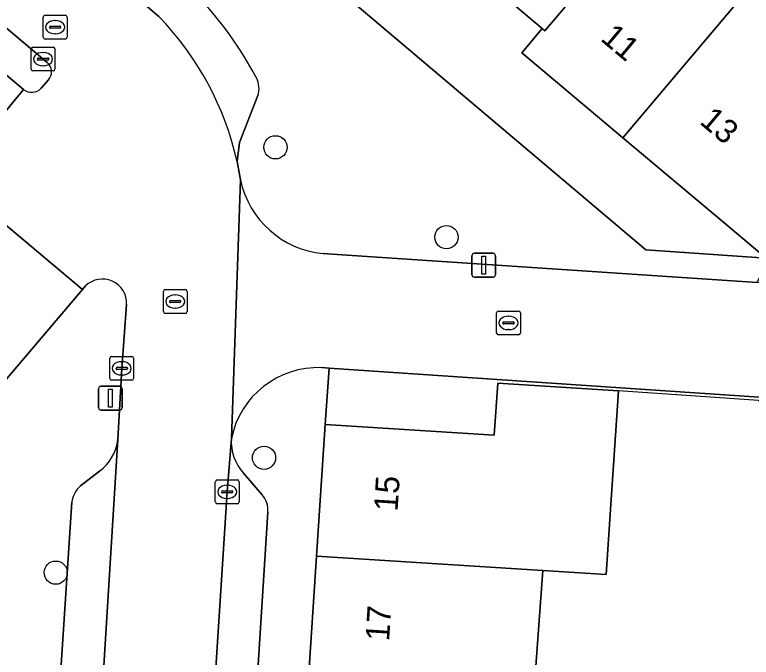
# Model space of a CAD drawing. Extents: x 160349 to 161355, y 381727 to 382854.
# Drawn here: x 160561.12 to 160592.13, y 382212.98 to 382240.01 of the extents above; entities that cross this region are included whole.
import ezdxf

# ---------------------------------------------------------------- set-up
doc = ezdxf.new("R2010")
doc.units = 0
for name, color, linetype in [('IMGEO_Boom', 7, 'Continuous'), ('IMGEO_Erf', 7, 'Continuous'), ('IMGEO_Kolk', 7, 'Continuous'), ('IMGEO_Lichtmast', 7, 'Continuous'), ('IMGEO_Muur', 7, 'Continuous'), ('IMGEO_Pand', 7, 'Continuous'), ('IMGEO_Pand_nummerreeks', 7, 'Continuous'), ('IMGEO_Parkeervlak_open', 7, 'Continuous'), ('IMGEO_Rijbaan_lokaal_open', 7, 'Continuous'), ('IMGEO_Rioolput', 7, 'Continuous'), ('IMGEO_Voetpad_open', 7, 'Continuous')]:
    doc.layers.add(name, color=color, linetype=linetype)

msp = doc.modelspace()

# ---------------------------------------------------------------- linework, layer by layer
at = {"layer": 'IMGEO_Boom'}
for centre in [(160572.098, 382234.437), (160579.297, 382230.656), (160571.617, 382221.372), (160562.845, 382216.539)]:
    msp.add_circle(centre, 0.489, dxfattribs=at)
at = {"layer": 'IMGEO_Erf'}
msp.add_lwpolyline([(160579.333, 382242.82), (160575.213, 382246.304), (160571.094, 382249.787), (160570.842, 382250), (160566.844, 382253.381), (160564.068, 382250.099), (160564.185, 382250), (160587.69, 382230.118), (160592.762, 382229.766), (160590.985, 382231.273), (160586.731, 382234.841), (160582.47, 382238.415), (160583.331, 382239.439)], close=True, dxfattribs=at)
msp.add_lwpolyline([(160598.291, 382223.527), (160574.354, 382225.146), (160574.19, 382222.775), (160581.314, 382222.32), (160581.462, 382224.509), (160586.548, 382224.183), (160586.21, 382219.195), (160586.024, 382216.454), (160583.35, 382216.629), (160582.958, 382211.262), (160582.695, 382207.663), (160582.565, 382205.893), (160585.741, 382205.692), (160585.332, 382200.108), (160582.157, 382200.314), (160577.756, 382200.599), (160572.766, 382200.922), (160570.733, 382169.923)], dxfattribs=at)
at = {"layer": 'IMGEO_Kolk'}
for p, q in [((160561.888, 382238.648), (160562.74, 382238.648)), ((160561.813, 382237.722), (160561.813, 382238.574)), ((160562.301, 382238.428), (160562.326, 382238.428)), ((160562.814, 382238.574), (160562.814, 382237.722)), ((160562.072, 382238.142), (160562.072, 382238.154)), ((160562.51, 382238.105), (160562.112, 382238.105)), ((160562.115, 382238.191), (160562.513, 382238.191)), ((160562.556, 382238.154), (160562.556, 382238.142)), ((160562.324, 382237.868), (160562.299, 382237.868)), ((160562.74, 382237.648), (160561.888, 382237.648)), ((160581.411, 382226.62), (160581.411, 382227.472)), ((160581.486, 382227.546), (160582.338, 382227.546)), ((160582.412, 382227.472), (160582.412, 382226.62)), ((160581.899, 382227.326), (160581.924, 382227.326)), ((160581.67, 382227.04), (160581.67, 382227.052)), ((160582.108, 382227.003), (160581.71, 382227.003)), ((160581.713, 382227.089), (160582.111, 382227.089)), ((160582.154, 382227.052), (160582.154, 382227.04)), ((160582.338, 382226.546), (160581.486, 382226.546)), ((160581.922, 382226.766), (160581.897, 382226.766)), ((160565.2, 382225.635), (160566.052, 382225.635)), ((160565.125, 382224.709), (160565.125, 382225.561)), ((160565.613, 382225.415), (160565.638, 382225.415)), ((160566.126, 382225.561), (160566.126, 382224.709)), ((160565.384, 382225.129), (160565.384, 382225.141)), ((160565.822, 382225.092), (160565.424, 382225.092)), ((160565.427, 382225.178), (160565.825, 382225.178)), ((160565.868, 382225.141), (160565.868, 382225.129)), ((160565.636, 382224.855), (160565.611, 382224.855)), ((160566.052, 382224.635), (160565.2, 382224.635)), ((160569.566, 382219.512), (160569.566, 382220.364)), ((160569.641, 382220.438), (160570.493, 382220.438)), ((160570.567, 382220.364), (160570.567, 382219.512)), ((160570.054, 382220.218), (160570.079, 382220.218)), ((160569.825, 382219.932), (160569.825, 382219.944)), ((160570.263, 382219.895), (160569.865, 382219.895)), ((160569.868, 382219.981), (160570.266, 382219.981)), ((160570.309, 382219.944), (160570.309, 382219.932)), ((160570.493, 382219.438), (160569.641, 382219.438)), ((160570.077, 382219.658), (160570.052, 382219.658))]:
    msp.add_line(p, q, dxfattribs=at)
for points in [[(160561.888, 382238.648), (160562.74, 382238.648)], [(160561.813, 382237.722), (160561.813, 382238.574)], [(160562.814, 382238.574), (160562.814, 382237.722)], [(160562.74, 382237.648), (160561.888, 382237.648)], [(160581.411, 382226.62), (160581.411, 382227.472)], [(160581.486, 382227.546), (160582.338, 382227.546)], [(160582.412, 382227.472), (160582.412, 382226.62)], [(160582.338, 382226.546), (160581.486, 382226.546)], [(160565.2, 382225.635), (160566.052, 382225.635)], [(160565.125, 382224.709), (160565.125, 382225.561)], [(160566.126, 382225.561), (160566.126, 382224.709)], [(160566.052, 382224.635), (160565.2, 382224.635)], [(160569.566, 382219.512), (160569.566, 382220.364)], [(160569.641, 382220.438), (160570.493, 382220.438)], [(160570.567, 382220.364), (160570.567, 382219.512)], [(160570.493, 382219.438), (160569.641, 382219.438)]]:
    msp.add_lwpolyline(points, dxfattribs=at)
for centre, radius, start, end in [((160561.89, 382238.572), 0.0765, 91.552, 178.448), ((160561.89, 382238.572), 0.0765, 91.552, 178.448), ((160562.738, 382238.572), 0.0765, 1.552, 88.448), ((160562.738, 382238.572), 0.0765, 1.552, 88.448), ((160562.112, 382238.151), 0.0403, 85.8775, 175.7526), ((160562.109, 382238.141), 0.0366, 178.938, 274.7102), ((160562.513, 382238.148), 0.043, 264.8664, 352.4533), ((160562.517, 382238.153), 0.0386, 1.7309, 96.639), ((160561.89, 382237.724), 0.0765, 181.552, 268.448), ((160561.89, 382237.724), 0.0765, 181.552, 268.448), ((160562.738, 382237.724), 0.0765, 271.552, 358.448), ((160562.738, 382237.724), 0.0765, 271.552, 358.448), ((160581.488, 382227.47), 0.0765, 91.552, 178.448), ((160581.488, 382227.47), 0.0765, 91.552, 178.448), ((160582.336, 382227.47), 0.0765, 1.552, 88.448), ((160582.336, 382227.47), 0.0765, 1.552, 88.448), ((160581.71, 382227.049), 0.0403, 85.8775, 175.7526), ((160581.707, 382227.039), 0.0366, 178.938, 274.7102), ((160582.111, 382227.046), 0.043, 264.8664, 352.4533), ((160582.115, 382227.051), 0.0386, 1.7309, 96.639), ((160581.488, 382226.622), 0.0765, 181.552, 268.448), ((160581.488, 382226.622), 0.0765, 181.552, 268.448), ((160582.336, 382226.622), 0.0765, 271.552, 358.448), ((160582.336, 382226.622), 0.0765, 271.552, 358.448), ((160565.202, 382225.559), 0.0765, 91.552, 178.448), ((160565.202, 382225.559), 0.0765, 91.552, 178.448), ((160566.05, 382225.559), 0.0765, 1.552, 88.448), ((160566.05, 382225.559), 0.0765, 1.552, 88.448), ((160565.424, 382225.138), 0.0403, 85.8775, 175.7526), ((160565.421, 382225.128), 0.0366, 178.938, 274.7102), ((160565.825, 382225.135), 0.043, 264.8664, 352.4533), ((160565.829, 382225.14), 0.0386, 1.7309, 96.639), ((160565.202, 382224.711), 0.0765, 181.552, 268.448), ((160565.202, 382224.711), 0.0765, 181.552, 268.448), ((160566.05, 382224.711), 0.0765, 271.552, 358.448), ((160566.05, 382224.711), 0.0765, 271.552, 358.448), ((160569.643, 382220.362), 0.0765, 91.552, 178.448), ((160569.643, 382220.362), 0.0765, 91.552, 178.448), ((160570.491, 382220.362), 0.0765, 1.552, 88.448), ((160570.491, 382220.362), 0.0765, 1.552, 88.448), ((160569.865, 382219.941), 0.0403, 85.8775, 175.7526), ((160569.862, 382219.931), 0.0366, 178.938, 274.7102), ((160570.266, 382219.938), 0.043, 264.8664, 352.4533), ((160570.27, 382219.943), 0.0386, 1.7309, 96.639), ((160569.643, 382219.514), 0.0765, 181.552, 268.448), ((160569.643, 382219.514), 0.0765, 181.552, 268.448), ((160570.491, 382219.514), 0.0765, 271.552, 358.448), ((160570.491, 382219.514), 0.0765, 271.552, 358.448)]:
    msp.add_arc(centre, radius, start, end, dxfattribs=at)
for centre, major_axis, ratio, start_param, end_param in [((160562.3, 382238.148), (-0.387, 0.002), 0.722429, 4.712389, 7.853982), ((160562.325, 382238.148), (-0.39, 0.002), 0.717154, 1.570796, 4.712389), ((160581.898, 382227.046), (-0.387, 0.002), 0.722429, 4.712389, 7.853982), ((160581.923, 382227.046), (-0.39, 0.002), 0.717154, 1.570796, 4.712389), ((160565.612, 382225.135), (-0.387, 0.002), 0.722429, 4.712389, 7.853982), ((160565.637, 382225.135), (-0.39, 0.002), 0.717154, 1.570796, 4.712389), ((160570.053, 382219.938), (-0.387, 0.002), 0.722429, 4.712389, 7.853982), ((160570.078, 382219.938), (-0.39, 0.002), 0.717154, 1.570796, 4.712389)]:
    msp.add_ellipse(centre, major_axis=major_axis, ratio=ratio, start_param=start_param, end_param=end_param, dxfattribs=at)
at = {"layer": 'IMGEO_Lichtmast'}
for p, q in [((160580.473, 382229.976), (160581.263, 382229.976)), ((160581.263, 382229.976), (160580.473, 382229.976)), ((160580.373, 382229.076), (160580.373, 382229.876)), ((160580.373, 382229.876), (160580.373, 382229.076)), ((160581.363, 382229.876), (160581.363, 382229.076)), ((160581.363, 382229.076), (160581.363, 382229.876)), ((160581.263, 382228.976), (160580.473, 382228.976)), ((160580.473, 382228.976), (160581.263, 382228.976)), ((160564.751, 382224.379), (160565.541, 382224.379)), ((160565.541, 382224.379), (160564.751, 382224.379)), ((160564.651, 382223.479), (160564.651, 382224.279)), ((160564.651, 382224.279), (160564.651, 382223.479)), ((160565.641, 382224.279), (160565.641, 382223.479)), ((160565.641, 382223.479), (160565.641, 382224.279)), ((160565.541, 382223.379), (160564.751, 382223.379)), ((160564.751, 382223.379), (160565.541, 382223.379))]:
    msp.add_line(p, q, dxfattribs=at)
for points in [[(160580.793, 382229.851), (160580.943, 382229.851), (160580.943, 382229.101), (160580.793, 382229.101), (160580.793, 382229.851)], [(160565.071, 382224.254), (160565.221, 382224.254), (160565.221, 382223.504), (160565.071, 382223.504), (160565.071, 382224.254)]]:
    msp.add_lwpolyline(points, dxfattribs=at)
for centre, start, end in [((160580.473, 382229.876), 90, 180), ((160580.473, 382229.876), 90, 180), ((160581.263, 382229.876), 0, 90), ((160581.263, 382229.876), 360, 90), ((160580.473, 382229.076), 180, 270), ((160580.473, 382229.076), 180, 270), ((160581.263, 382229.076), 270, 0), ((160581.263, 382229.076), 270, 0), ((160564.751, 382224.279), 90, 180), ((160564.751, 382224.279), 90, 180), ((160565.541, 382224.279), 0, 90), ((160565.541, 382224.279), 360, 90), ((160564.751, 382223.479), 180, 270), ((160564.751, 382223.479), 180, 270), ((160565.541, 382223.479), 270, 0), ((160565.541, 382223.479), 270, 0)]:
    msp.add_arc(centre, 0.1, start, end, dxfattribs=at)
at = {"layer": 'IMGEO_Muur'}
msp.add_lwpolyline([(160593.062, 382223.233), (160592.435, 382223.786), (160586.548, 382224.183)], dxfattribs=at)
at = {"layer": 'IMGEO_Pand'}
for points in [[(160583.331, 382239.439), (160583.445, 382239.342), (160590.813, 382248.024), (160591.88, 382249.283), (160591.034, 382250), (160587.651, 382252.868), (160585.33, 382250.166), (160585.444, 382250.068), (160579.333, 382242.82)], [(160583.331, 382239.439), (160582.47, 382238.415), (160586.731, 382234.841), (160594.925, 382244.539), (160590.813, 382248.024), (160583.445, 382239.342)], [(160586.731, 382234.841), (160590.985, 382231.273), (160592.762, 382229.766), (160599.507, 382242.933), (160595.28, 382244.96), (160594.925, 382244.539)], [(160573.829, 382217.237), (160583.35, 382216.629), (160586.024, 382216.454), (160586.21, 382219.195), (160586.548, 382224.183), (160581.462, 382224.509), (160581.314, 382222.32), (160574.19, 382222.775)], [(160573.829, 382217.237), (160573.479, 382211.868), (160582.958, 382211.262), (160583.35, 382216.629)]]:
    msp.add_lwpolyline(points, close=True, dxfattribs=at)
at = {"layer": 'IMGEO_Parkeervlak_open'}
for points in [[(160560.156, 382245.921), (160564.871, 382241.937), (160567.189, 382239.935)], [(160558.058, 382232.762), (160555.205, 382229.439), (160560.815, 382224.738), (160563.969, 382228.451), (160558.4, 382233.13), (160561.493, 382236.875), (160558.133, 382239.693), (160555.012, 382235.986), (160558.001, 382233.464)], [(160570.485, 382233.833), (160570.585, 382234.633), (160571.361, 382236.613)], [(160570.241, 382222.18), (160570.065, 382219.938), (160569.235, 382207.072), (160568.223, 382191.469), (160568.081, 382189.22)], [(160563.32, 382189.437), (160563.515, 382191.65), (160564.492, 382206.488), (160565.465, 382222.138)], [(160564.695, 382220.81), (160563.893, 382220.188)], [(160571.538, 382219.817), (160570.754, 382220.72)], [(160563.524, 382219.506), (160561.741, 382192.353)], [(160570.058, 382192.067), (160571.781, 382219.087)]]:
    msp.add_lwpolyline(points, dxfattribs=at)
for centre, radius, start, end in [((160557.551, 382230.104), 15.539, 27.8186, 49.9716), ((160558.019, 382231.041), 12.774, 12.625, 44.1264), ((160570.451, 382236.905), 0.956, 342.1853, 28.1201), ((160572.245, 382222.064), 2.007, 176.6871, 222.0328), ((160563.447, 382222.421), 2.038, 307.7663, 352.0217), ((160564.577, 382219.377), 1.061, 130.1484, 173.0198), ((160570.776, 382219.158), 1.007, 355.9546, 40.8682)]:
    msp.add_arc(centre, radius, start, end, dxfattribs=at)
at = {"layer": 'IMGEO_Rijbaan_lokaal_open'}
for points in [[(160567.189, 382239.935), (160564.871, 382241.937), (160560.156, 382245.921), (160553.337, 382251.819), (160546.421, 382257.67), (160545.617, 382258.378), (160542.577, 382254.762), (160543.44, 382254.08), (160551.105, 382247.654), (160555.02, 382244.323), (160562.487, 382238.003)], [(160574.045, 382225.164), (160574.354, 382225.146), (160598.291, 382223.527), (160598.324, 382223.525), (160620.253, 382221.901), (160626.057, 382221.56), (160635.558, 382221.001), (160629.938, 382204.897), (160629.671, 382204.116), (160626.275, 382194.168), (160624.387, 382188.463), (160623.792, 382187.389), (160622.316, 382182.98), (160619.935, 382176.513), (160624.54, 382174.828), (160649.821, 382247)], [(160636.978, 382243.724), (160630.77, 382231.589), (160630.801, 382231.586), (160628.336, 382226.532), (160628.19, 382226.548), (160628.15, 382226.469), (160618.701, 382227.096), (160598.152, 382228.345), (160592.388, 382228.741), (160574.693, 382229.924), (160574.104, 382229.963)], [(160562.539, 382237.274), (160562.236, 382236.931)], [(160561.493, 382236.875), (160558.4, 382233.13), (160563.969, 382228.451), (160564.097, 382228.603)], [(160570.623, 382233.066), (160570.485, 382233.833)], [(160565.832, 382227.828), (160565.623, 382225.135), (160565.465, 382222.138), (160564.492, 382206.488), (160563.515, 382191.65), (160563.32, 382189.437), (160568.072, 382189.072), (160568.081, 382189.22), (160568.223, 382191.469), (160569.235, 382207.072), (160570.065, 382219.938), (160570.241, 382222.18), (160570.623, 382233.066)], [(160570.623, 382233.066), (160570.241, 382222.18)]]:
    msp.add_lwpolyline(points, dxfattribs=at)
for centre, radius, start, end in [((160558.019, 382231.041), 12.774, 12.625, 44.1264), ((160562.155, 382237.613), 0.512, 318.5471, 49.613), ((160561.836, 382237.284), 0.534, 230.0683, 318.5522), ((160574.481, 382233.89), 3.945, 192.0538, 264.5179), ((160564.81, 382227.87), 1.023, 357.6381, 134.2226), ((160573.896, 382221.438), 3.729, 87.7041, 168.5199)]:
    msp.add_arc(centre, radius, start, end, dxfattribs=at)
at = {"layer": 'IMGEO_Rioolput'}
for p, q in [((160562.321, 382239.066), (160562.321, 382239.918)), ((160562.396, 382239.992), (160563.248, 382239.992)), ((160563.322, 382239.918), (160563.322, 382239.066)), ((160562.623, 382239.535), (160563.021, 382239.535)), ((160562.809, 382239.772), (160562.834, 382239.772)), ((160562.58, 382239.486), (160562.58, 382239.498)), ((160563.018, 382239.449), (160562.62, 382239.449)), ((160563.064, 382239.498), (160563.064, 382239.486)), ((160563.248, 382238.992), (160562.396, 382238.992)), ((160562.832, 382239.212), (160562.807, 382239.212)), ((160567.377, 382227.522), (160567.377, 382228.374)), ((160567.452, 382228.448), (160568.304, 382228.448)), ((160568.378, 382228.374), (160568.378, 382227.522)), ((160567.865, 382228.228), (160567.89, 382228.228)), ((160567.636, 382227.942), (160567.636, 382227.954)), ((160568.074, 382227.905), (160567.676, 382227.905)), ((160567.679, 382227.991), (160568.077, 382227.991)), ((160568.12, 382227.954), (160568.12, 382227.942)), ((160568.304, 382227.448), (160567.452, 382227.448)), ((160567.888, 382227.668), (160567.863, 382227.668))]:
    msp.add_line(p, q, dxfattribs=at)
for points in [[(160562.321, 382239.066), (160562.321, 382239.918)], [(160562.396, 382239.992), (160563.248, 382239.992)], [(160563.322, 382239.918), (160563.322, 382239.066)], [(160563.248, 382238.992), (160562.396, 382238.992)], [(160567.377, 382227.522), (160567.377, 382228.374)], [(160567.452, 382228.448), (160568.304, 382228.448)], [(160568.378, 382228.374), (160568.378, 382227.522)], [(160568.304, 382227.448), (160567.452, 382227.448)]]:
    msp.add_lwpolyline(points, dxfattribs=at)
for centre, radius, start, end in [((160562.398, 382239.916), 0.0765, 91.552, 178.448), ((160562.398, 382239.916), 0.0765, 91.552, 178.448), ((160563.246, 382239.916), 0.0765, 1.552, 88.448), ((160563.246, 382239.916), 0.0765, 1.552, 88.448), ((160562.62, 382239.495), 0.0403, 85.8775, 175.7526), ((160563.025, 382239.497), 0.0386, 1.7309, 96.639), ((160562.617, 382239.485), 0.0366, 178.938, 274.7102), ((160563.021, 382239.492), 0.043, 264.8664, 352.4533), ((160562.398, 382239.068), 0.0765, 181.552, 268.448), ((160562.398, 382239.068), 0.0765, 181.552, 268.448), ((160563.246, 382239.068), 0.0765, 271.552, 358.448), ((160563.246, 382239.068), 0.0765, 271.552, 358.448), ((160567.454, 382228.372), 0.0765, 91.552, 178.448), ((160567.454, 382228.372), 0.0765, 91.552, 178.448), ((160568.302, 382228.372), 0.0765, 1.552, 88.448), ((160568.302, 382228.372), 0.0765, 1.552, 88.448), ((160567.676, 382227.951), 0.0403, 85.8775, 175.7526), ((160567.673, 382227.941), 0.0366, 178.938, 274.7102), ((160568.077, 382227.948), 0.043, 264.8664, 352.4533), ((160568.081, 382227.953), 0.0386, 1.7309, 96.639), ((160567.454, 382227.524), 0.0765, 181.552, 268.448), ((160567.454, 382227.524), 0.0765, 181.552, 268.448), ((160568.302, 382227.524), 0.0765, 271.552, 358.448), ((160568.302, 382227.524), 0.0765, 271.552, 358.448)]:
    msp.add_arc(centre, radius, start, end, dxfattribs=at)
for centre, major_axis, ratio, start_param, end_param in [((160562.808, 382239.492), (-0.387, 0.002), 0.722429, 4.712389, 7.853982), ((160562.833, 382239.492), (-0.39, 0.002), 0.717154, 1.570796, 4.712389), ((160567.864, 382227.948), (-0.387, 0.002), 0.722429, 4.712389, 7.853982), ((160567.889, 382227.948), (-0.39, 0.002), 0.717154, 1.570796, 4.712389)]:
    msp.add_ellipse(centre, major_axis=major_axis, ratio=ratio, start_param=start_param, end_param=end_param, dxfattribs=at)
at = {"layer": 'IMGEO_Voetpad_open'}
for points in [[(160562.487, 382238.003), (160555.02, 382244.323), (160551.105, 382247.654), (160543.44, 382254.08)], [(160574.104, 382229.963), (160574.693, 382229.924), (160592.388, 382228.741), (160592.875, 382229.775), (160592.762, 382229.766), (160587.69, 382230.118), (160564.185, 382250), (160564.068, 382250.099), (160563.145, 382250.88), (160562.405, 382250), (160561.849, 382249.339), (160560.447, 382247.566), (160557.567, 382250), (160556.153, 382251.202)], [(160558.001, 382233.464), (160555.012, 382235.986), (160558.133, 382239.693), (160561.493, 382236.875)], [(160562.236, 382236.931), (160562.539, 382237.274)], [(160571.361, 382236.613), (160570.585, 382234.633), (160570.485, 382233.833), (160570.623, 382233.066)], [(160564.097, 382228.603), (160563.969, 382228.451), (160560.815, 382224.738), (160559.424, 382222.918), (160560.539, 382221.977), (160560.18, 382216.966), (160559.842, 382211.675), (160559.488, 382206.127), (160559.144, 382200.737), (160558.799, 382195.327), (160558.444, 382189.759), (160558.16, 382184.17), (160557.795, 382178.692), (160557.436, 382173.292), (160557.078, 382167.913), (160556.719, 382162.524), (160556.36, 382157.135), (160556.002, 382151.755), (160555.629, 382146.146), (160555.458, 382143.576), (160556.874, 382143.486), (160556.542, 382138.8), (160556.158, 382134.351)], [(160565.465, 382222.138), (160565.623, 382225.135), (160565.832, 382227.828)], [(160572.766, 382200.922), (160573.129, 382206.49), (160573.479, 382211.868), (160573.829, 382217.237), (160574.19, 382222.775), (160574.354, 382225.146), (160574.045, 382225.164)], [(160563.893, 382220.188), (160564.695, 382220.81)], [(160570.754, 382220.72), (160571.538, 382219.817)], [(160561.741, 382192.353), (160563.524, 382219.506)], [(160571.781, 382219.087), (160570.058, 382192.067)]]:
    msp.add_lwpolyline(points, dxfattribs=at)
for centre, radius, start, end in [((160557.551, 382230.104), 15.539, 27.8186, 49.9716), ((160562.155, 382237.613), 0.512, 318.5471, 49.613), ((160570.451, 382236.905), 0.956, 342.1853, 28.1201), ((160561.836, 382237.284), 0.534, 230.0683, 318.5522), ((160574.481, 382233.89), 3.945, 192.0538, 264.5179), ((160564.81, 382227.87), 1.023, 357.6381, 134.2226), ((160573.896, 382221.438), 3.729, 87.7041, 168.5199), ((160572.245, 382222.064), 2.007, 176.6871, 222.0328), ((160563.447, 382222.421), 2.038, 307.7663, 352.0217), ((160564.577, 382219.377), 1.061, 130.1484, 173.0198), ((160570.776, 382219.158), 1.007, 355.9546, 40.8682)]:
    msp.add_arc(centre, radius, start, end, dxfattribs=at)

# ---------------------------------------------------------------- texts
at = {"layer": 'IMGEO_Pand_nummerreeks'}
for s, rotation, p in [('11', 320.0116, (160585.742, 382238.959)), ('13', 320.0116, (160589.913, 382235.462)), ('15', 86.2717, (160577.238, 382219.097)), ('17', 86.2717, (160576.882, 382213.634))]:
    msp.add_text(s, height=1, rotation=rotation, dxfattribs=at).set_placement(p)

doc.saveas('drawing.dxf')
